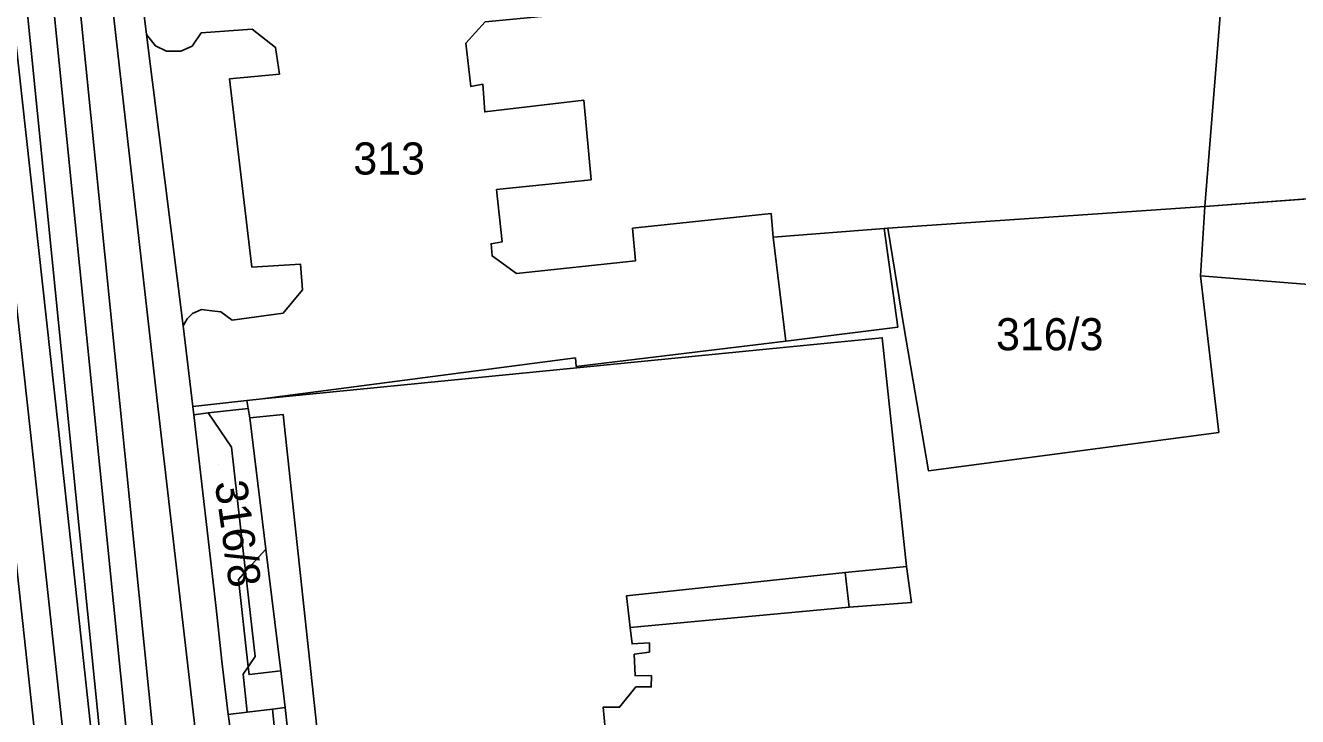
# Model space of a CAD drawing. Extents: x -263423 to -261326, y -1240067 to -1237864.
# Drawn here: x -263243.6 to -263164.3, y -1239186.5 to -1239143.5 of the extents above; entities that cross this region are included whole.
import ezdxf

# ---------------------------------------------------------------- set-up
doc = ezdxf.new("R2010")
doc.units = 0
for name, color, linetype in [('body_kn', 7, 'Continuous'), ('kladpar_druhypozemkov', 7, 'Continuous'), ('kladpar_hranice', 7, 'Continuous'), ('kladpar_parcelnecisla', 7, 'Continuous'), ('kladpar_plochy', 7, 'Continuous'), ('tarchy_linie', 7, 'Continuous'), ('zappar_hrandruhpozemk', 7, 'Continuous')]:
    doc.layers.add(name, color=color, linetype=linetype)

msp = doc.modelspace()

# ---------------------------------------------------------------- linework, layer by layer
at = {"layer": 'body_kn'}
for p, q in [((-263229.44, -1239143.68), (-263229.44, -1239143.68)), ((-263236.03, -1239144.03), (-263236.03, -1239144.03)), ((-263236.03, -1239144.03), (-263236.03, -1239144.03)), ((-263232.61, -1239143.92), (-263232.61, -1239143.92)), ((-263235.47, -1239144.73), (-263235.47, -1239144.73)), ((-263234.77, -1239145.05), (-263234.77, -1239145.05)), ((-263233.88, -1239145.05), (-263233.88, -1239145.05)), ((-263233.18, -1239144.74), (-263233.18, -1239144.74)), ((-263227.98, -1239144.83), (-263227.98, -1239144.83)), ((-263216.12, -1239144.57), (-263216.12, -1239144.57)), ((-263230.85, -1239146.79), (-263230.85, -1239146.79)), ((-263227.74, -1239146.49), (-263227.74, -1239146.49)), ((-263215.82, -1239147.25), (-263215.82, -1239147.25)), ((-263215.06, -1239147.12), (-263215.06, -1239147.12)), ((-263208.78, -1239148.11), (-263208.78, -1239148.11)), ((-263214.94, -1239148.84), (-263214.94, -1239148.84)), ((-263208.31, -1239153.07), (-263208.31, -1239153.07)), ((-263214.21, -1239153.68), (-263214.21, -1239153.68)), ((-263170.07, -1239154.73), (-263170.07, -1239154.73)), ((-263170.07, -1239154.73), (-263170.07, -1239154.73)), ((-263197.09, -1239155.17), (-263197.09, -1239155.17)), ((-263205.73, -1239156.08), (-263205.73, -1239156.08)), ((-263190.05, -1239156.1), (-263190.05, -1239156.1)), ((-263190.05, -1239156.1), (-263190.05, -1239156.1)), ((-263189.82, -1239156.08), (-263189.82, -1239156.08)), ((-263214.55, -1239157.05), (-263214.55, -1239157.05)), ((-263213.85, -1239156.92), (-263213.85, -1239156.92)), ((-263196.98, -1239156.63), (-263196.98, -1239156.63)), ((-263196.98, -1239156.63), (-263196.98, -1239156.63)), ((-263214.49, -1239157.81), (-263214.49, -1239157.81)), ((-263229.46, -1239158.5), (-263229.46, -1239158.5)), ((-263226.42, -1239158.32), (-263226.42, -1239158.32)), ((-263205.55, -1239158.11), (-263205.55, -1239158.11)), ((-263212.97, -1239158.9), (-263212.97, -1239158.9)), ((-263170.35, -1239159.05), (-263170.35, -1239159.05)), ((-263226.3, -1239159.91), (-263226.3, -1239159.91)), ((-263232.59, -1239161.15), (-263232.59, -1239161.15)), ((-263233.48, -1239161.72), (-263233.48, -1239161.72)), ((-263233.16, -1239161.4), (-263233.16, -1239161.4)), ((-263231.95, -1239161.22), (-263231.95, -1239161.22)), ((-263231.38, -1239161.29), (-263231.38, -1239161.29)), ((-263230.69, -1239161.8), (-263230.69, -1239161.8)), ((-263227.51, -1239161.37), (-263227.51, -1239161.37)), ((-263233.73, -1239162.16), (-263233.73, -1239162.16)), ((-263189.2, -1239162.24), (-263189.2, -1239162.24)), ((-263189.2, -1239162.24), (-263189.2, -1239162.24)), ((-263188.83, -1239162.2), (-263188.83, -1239162.2)), ((-263196.19, -1239163.12), (-263196.19, -1239163.12)), ((-263196.15, -1239163.49), (-263196.15, -1239163.49)), ((-263190.17, -1239162.9), (-263190.17, -1239162.9)), ((-263209.29, -1239164.16), (-263209.29, -1239164.16)), ((-263209.24, -1239164.69), (-263209.24, -1239164.69)), ((-263228.81, -1239166.7), (-263228.81, -1239166.7)), ((-263235.35, -1239166.8), (-263235.35, -1239166.8)), ((-263233.13, -1239167.19), (-263233.13, -1239167.19)), ((-263229.77, -1239166.81), (-263229.77, -1239166.81)), ((-263229.68, -1239167.3), (-263229.68, -1239167.3)), ((-263229.68, -1239167.3), (-263229.68, -1239167.3)), ((-263233.07, -1239167.7), (-263233.07, -1239167.7)), ((-263233.07, -1239167.7), (-263233.07, -1239167.7)), ((-263232.18, -1239167.58), (-263232.18, -1239167.58)), ((-263232.18, -1239167.58), (-263232.18, -1239167.58)), ((-263229.59, -1239167.88), (-263229.59, -1239167.88)), ((-263229.59, -1239167.88), (-263229.59, -1239167.88)), ((-263227.51, -1239167.67), (-263227.51, -1239167.67)), ((-263243.25, -1239168.79), (-263243.25, -1239168.79)), ((-263241.51, -1239168.6), (-263241.51, -1239168.6)), ((-263169.21, -1239168.79), (-263169.21, -1239168.79)), ((-263169.21, -1239168.79), (-263169.21, -1239168.79)), ((-263230.72, -1239169.72), (-263230.72, -1239169.72)), ((-263230.72, -1239169.72), (-263230.72, -1239169.72)), ((-263187.3, -1239171.18), (-263187.3, -1239171.18)), ((-263228.59, -1239176.07), (-263228.59, -1239176.07)), ((-263228.59, -1239176.07), (-263228.59, -1239176.07)), ((-263229.85, -1239177.46), (-263229.85, -1239177.46)), ((-263229.85, -1239177.46), (-263229.85, -1239177.46)), ((-263192.48, -1239177.51), (-263192.48, -1239177.51)), ((-263192.48, -1239177.51), (-263192.48, -1239177.51)), ((-263188.67, -1239177.15), (-263188.67, -1239177.15)), ((-263188.67, -1239177.15), (-263188.67, -1239177.15)), ((-263230.29, -1239177.95), (-263230.29, -1239177.95)), ((-263206.12, -1239178.97), (-263206.12, -1239178.97)), ((-263188.36, -1239179.38), (-263188.36, -1239179.38)), ((-263231.68, -1239179.73), (-263231.68, -1239179.73)), ((-263192.23, -1239179.67), (-263192.23, -1239179.67)), ((-263192.23, -1239179.67), (-263192.23, -1239179.67)), ((-263205.88, -1239180.94), (-263205.88, -1239180.94)), ((-263205.76, -1239181.96), (-263205.76, -1239181.96)), ((-263204.68, -1239181.9), (-263204.68, -1239181.9)), ((-263204.68, -1239182.47), (-263204.68, -1239182.47)), ((-263231.32, -1239183.04), (-263231.32, -1239183.04)), ((-263229.25, -1239182.74), (-263229.25, -1239182.74)), ((-263205.63, -1239182.6), (-263205.63, -1239182.6)), ((-263230, -1239183.84), (-263230, -1239183.84)), ((-263229.69, -1239183.38), (-263229.69, -1239183.38)), ((-263229.69, -1239183.38), (-263229.69, -1239183.38)), ((-263229.63, -1239183.87), (-263229.63, -1239183.87)), ((-263227.66, -1239183.63), (-263227.66, -1239183.63)), ((-263205.58, -1239183.93), (-263205.58, -1239183.93)), ((-263204.56, -1239183.94), (-263204.56, -1239183.94)), ((-263205.52, -1239184.63), (-263205.52, -1239184.63)), ((-263204.57, -1239184.64), (-263204.57, -1239184.64)), ((-263230.93, -1239186.36), (-263230.93, -1239186.36)), ((-263229.75, -1239186.21), (-263229.75, -1239186.21)), ((-263229.75, -1239186.21), (-263229.75, -1239186.21)), ((-263228.18, -1239186.02), (-263228.18, -1239186.02)), ((-263227.38, -1239185.92), (-263227.38, -1239185.92)), ((-263207.56, -1239185.89), (-263207.56, -1239185.89)), ((-263206.54, -1239185.9), (-263206.54, -1239185.9))]:
    msp.add_line(p, q, dxfattribs=at)
at = {"layer": 'kladpar_druhypozemkov'}
for p, q in [((-263221.34, -1239150.24), (-263221.34, -1239150.24)), ((-263179.45, -1239161.28), (-263179.45, -1239161.28)), ((-263231.51, -1239170.79), (-263231.51, -1239170.79))]:
    msp.add_line(p, q, dxfattribs=at)
at = {"layer": 'kladpar_hranice'}
for p, q in [((-263187.3, -1239171.18), (-263169.21, -1239168.79)), ((-263229.85, -1239177.46), (-263230.72, -1239169.72))]:
    msp.add_line(p, q, dxfattribs=at)
for points in [[(-263242.12, -1239092.73), (-263241.7, -1239096.1), (-263240.31, -1239107.75), (-263239.77, -1239112.71), (-263236.58, -1239139.51), (-263236.03, -1239144.03), (-263233.73, -1239162.16), (-263233.13, -1239167.19), (-263233.07, -1239167.7), (-263231.68, -1239179.73), (-263231.32, -1239183.04), (-263230.93, -1239186.36), (-263230.9, -1239186.6), (-263230.31, -1239191.55), (-263230.24, -1239192.14), (-263229.88, -1239195.64), (-263226.87, -1239222.43), (-263226.82, -1239222.75), (-263226.68, -1239223.64), (-263224.75, -1239240.19)], [(-263158.89, -1239132.15), (-263152.17, -1239131.61), (-263152.31, -1239134.41), (-263153.18, -1239149.04), (-263153.45, -1239153.48), (-263170.07, -1239154.73), (-263168.69, -1239137.38), (-263168.35, -1239132.93), (-263158.89, -1239132.15)], [(-263216.71, -1239137.58), (-263204.53, -1239136.43), (-263199.39, -1239135.95), (-263183.33, -1239134.25), (-263179.39, -1239133.95), (-263168.35, -1239132.93), (-263168.69, -1239137.38), (-263170.07, -1239154.73), (-263189.82, -1239156.08), (-263190.05, -1239156.1), (-263196.98, -1239156.63), (-263196.19, -1239163.12), (-263209.24, -1239164.69), (-263209.29, -1239164.16), (-263228.81, -1239166.7), (-263229.77, -1239166.81), (-263233.13, -1239167.19), (-263233.73, -1239162.16), (-263236.03, -1239144.03), (-263236.58, -1239139.51), (-263216.71, -1239137.58)], [(-263169.21, -1239168.79), (-263170.35, -1239159.05), (-263170.07, -1239154.73), (-263153.45, -1239153.48)], [(-263170.07, -1239154.73), (-263170.35, -1239159.05), (-263169.21, -1239168.79), (-263187.3, -1239171.18), (-263188.83, -1239162.2), (-263189.82, -1239156.08), (-263170.07, -1239154.73)], [(-263207.44, -1239187.23), (-263207.56, -1239185.89), (-263206.54, -1239185.9), (-263205.52, -1239184.63), (-263204.57, -1239184.64), (-263204.56, -1239183.94), (-263205.58, -1239183.93), (-263205.63, -1239182.6), (-263204.68, -1239182.47), (-263204.68, -1239181.9), (-263205.76, -1239181.96), (-263205.88, -1239180.94), (-263192.23, -1239179.67), (-263188.36, -1239179.38), (-263188.67, -1239177.15), (-263190.17, -1239162.9), (-263196.15, -1239163.49), (-263228.81, -1239166.7), (-263209.29, -1239164.16), (-263209.24, -1239164.69), (-263196.19, -1239163.12), (-263196.98, -1239156.63), (-263190.05, -1239156.1), (-263189.82, -1239156.08), (-263188.83, -1239162.2), (-263187.3, -1239171.18)], [(-263230.72, -1239169.72), (-263232.18, -1239167.58), (-263229.68, -1239167.3), (-263229.77, -1239166.81), (-263228.81, -1239166.7), (-263196.15, -1239163.49), (-263190.17, -1239162.9), (-263188.67, -1239177.15), (-263188.36, -1239179.38), (-263192.23, -1239179.67), (-263205.88, -1239180.94), (-263205.76, -1239181.96), (-263204.68, -1239181.9), (-263204.68, -1239182.47), (-263205.63, -1239182.6), (-263205.58, -1239183.93), (-263204.56, -1239183.94), (-263204.57, -1239184.64), (-263205.52, -1239184.63), (-263206.54, -1239185.9), (-263207.56, -1239185.89), (-263207.44, -1239187.23)], [(-263229.69, -1239183.38), (-263230, -1239183.84), (-263229.75, -1239186.21), (-263230.93, -1239186.36), (-263231.32, -1239183.04), (-263231.68, -1239179.73), (-263233.07, -1239167.7), (-263233.13, -1239167.19), (-263229.77, -1239166.81), (-263229.68, -1239167.3), (-263232.18, -1239167.58)], [(-263232.18, -1239167.58), (-263230.72, -1239169.72), (-263229.85, -1239177.46)], [(-263229.85, -1239177.46), (-263229.25, -1239182.74), (-263229.69, -1239183.38)], [(-263229.69, -1239183.38), (-263229.25, -1239182.74), (-263229.85, -1239177.46)], [(-263230.9, -1239186.6), (-263230.93, -1239186.36), (-263229.75, -1239186.21), (-263230, -1239183.84), (-263229.69, -1239183.38)]]:
    msp.add_lwpolyline(points, dxfattribs=at)
at = {"layer": 'kladpar_plochy'}
for p, q in [((-263236.58, -1239139.51), (-263236.03, -1239144.03)), ((-263236.03, -1239144.03), (-263233.73, -1239162.16)), ((-263170.07, -1239154.73), (-263153.45, -1239153.48)), ((-263170.35, -1239159.05), (-263170.07, -1239154.73)), ((-263196.98, -1239156.63), (-263190.05, -1239156.1)), ((-263190.05, -1239156.1), (-263189.82, -1239156.08)), ((-263189.82, -1239156.08), (-263188.83, -1239162.2)), ((-263196.19, -1239163.12), (-263196.98, -1239156.63)), ((-263169.21, -1239168.79), (-263170.35, -1239159.05)), ((-263233.73, -1239162.16), (-263233.13, -1239167.19)), ((-263188.83, -1239162.2), (-263187.3, -1239171.18)), ((-263196.15, -1239163.49), (-263228.81, -1239166.7)), ((-263209.24, -1239164.69), (-263196.19, -1239163.12)), ((-263190.17, -1239162.9), (-263196.15, -1239163.49)), ((-263188.67, -1239177.15), (-263190.17, -1239162.9)), ((-263228.81, -1239166.7), (-263209.29, -1239164.16)), ((-263209.29, -1239164.16), (-263209.24, -1239164.69)), ((-263233.13, -1239167.19), (-263233.07, -1239167.7)), ((-263233.07, -1239167.7), (-263231.68, -1239179.73)), ((-263187.3, -1239171.18), (-263169.21, -1239168.79)), ((-263188.36, -1239179.38), (-263188.67, -1239177.15)), ((-263192.23, -1239179.67), (-263188.36, -1239179.38)), ((-263231.68, -1239179.73), (-263231.32, -1239183.04)), ((-263205.88, -1239180.94), (-263192.23, -1239179.67)), ((-263205.76, -1239181.96), (-263205.88, -1239180.94)), ((-263204.68, -1239181.9), (-263205.76, -1239181.96)), ((-263205.63, -1239182.6), (-263204.68, -1239182.47)), ((-263204.68, -1239182.47), (-263204.68, -1239181.9)), ((-263231.32, -1239183.04), (-263230.93, -1239186.36)), ((-263205.58, -1239183.93), (-263205.63, -1239182.6)), ((-263204.56, -1239183.94), (-263205.58, -1239183.93)), ((-263204.57, -1239184.64), (-263204.56, -1239183.94)), ((-263206.54, -1239185.9), (-263205.52, -1239184.63)), ((-263205.52, -1239184.63), (-263204.57, -1239184.64)), ((-263230.93, -1239186.36), (-263230.9, -1239186.6)), ((-263207.44, -1239187.23), (-263207.56, -1239185.89)), ((-263207.56, -1239185.89), (-263206.54, -1239185.9))]:
    msp.add_line(p, q, dxfattribs=at)
for points in [[(-263158.89, -1239132.15), (-263152.17, -1239131.61), (-263152.31, -1239134.41), (-263153.18, -1239149.04), (-263153.45, -1239153.48), (-263170.07, -1239154.73), (-263168.69, -1239137.38), (-263168.35, -1239132.93)], [(-263216.71, -1239137.58), (-263204.53, -1239136.43), (-263199.39, -1239135.95), (-263183.33, -1239134.25), (-263179.39, -1239133.95), (-263168.35, -1239132.93), (-263168.69, -1239137.38), (-263170.07, -1239154.73), (-263189.82, -1239156.08), (-263190.05, -1239156.1), (-263196.98, -1239156.63), (-263196.19, -1239163.12), (-263209.24, -1239164.69), (-263209.29, -1239164.16), (-263228.81, -1239166.7), (-263229.77, -1239166.81), (-263233.13, -1239167.19), (-263233.73, -1239162.16), (-263236.03, -1239144.03), (-263236.58, -1239139.51)], [(-263170.07, -1239154.73), (-263170.35, -1239159.05), (-263169.21, -1239168.79), (-263187.3, -1239171.18), (-263188.83, -1239162.2), (-263189.82, -1239156.08)], [(-263232.18, -1239167.58), (-263230.72, -1239169.72), (-263229.85, -1239177.46), (-263229.25, -1239182.74), (-263229.69, -1239183.38), (-263230, -1239183.84), (-263229.75, -1239186.21), (-263230.93, -1239186.36), (-263231.32, -1239183.04), (-263231.68, -1239179.73), (-263233.07, -1239167.7), (-263233.13, -1239167.19), (-263229.77, -1239166.81), (-263229.68, -1239167.3)]]:
    msp.add_lwpolyline(points, close=True, dxfattribs=at)
msp.add_lwpolyline([(-263230.9, -1239186.6), (-263230.93, -1239186.36), (-263229.75, -1239186.21), (-263230, -1239183.84), (-263229.69, -1239183.38), (-263229.25, -1239182.74), (-263229.85, -1239177.46), (-263230.72, -1239169.72), (-263232.18, -1239167.58), (-263229.68, -1239167.3), (-263229.77, -1239166.81), (-263228.81, -1239166.7), (-263196.15, -1239163.49), (-263190.17, -1239162.9), (-263188.67, -1239177.15), (-263188.36, -1239179.38), (-263192.23, -1239179.67), (-263205.88, -1239180.94), (-263205.76, -1239181.96), (-263204.68, -1239181.9), (-263204.68, -1239182.47), (-263205.63, -1239182.6), (-263205.58, -1239183.93), (-263204.56, -1239183.94), (-263204.57, -1239184.64), (-263205.52, -1239184.63), (-263206.54, -1239185.9), (-263207.56, -1239185.89), (-263207.44, -1239187.23)], dxfattribs=at)
at = {"layer": 'tarchy_linie'}
for points in [[(-263266.75, -1238924.88), (-263259.4, -1238990.97), (-263246.14, -1239099.52), (-263232.99, -1239230.04), (-263220.98, -1239335.65), (-263211.76, -1239426.52), (-263207.3, -1239462.55), (-263205.02, -1239481.01), (-263201.52, -1239486.01), (-263201.02, -1239495.61), (-263202.52, -1239500.01), (-263193.1, -1239574.41)], [(-263268.71, -1238927.12), (-263267.79, -1238939.46), (-263261.39, -1238992.43), (-263256.88, -1239047.83), (-263250.48, -1239103.25), (-263243.25, -1239168.79), (-263236.15, -1239234.34), (-263229.56, -1239288.24), (-263223.56, -1239342.68), (-263214.78, -1239419.75), (-263206.52, -1239497.31), (-263198.58, -1239574.76), (-263191.68, -1239638.38), (-263185.41, -1239700.03)], [(-263257.5, -1238992.9), (-263244.69, -1239097.79), (-263241.56, -1239097.41), (-263241.38, -1239098.95), (-263241.01, -1239102.07), (-263240.81, -1239103.71), (-263244.02, -1239104.11), (-263231.35, -1239229.85), (-263219.52, -1239333.82), (-263214.34, -1239333.01), (-263214.16, -1239334.57), (-263214, -1239336.12), (-263219.18, -1239336.96), (-263218.86, -1239340.17), (-263213.7, -1239339.26), (-263213.54, -1239340.91), (-263213.38, -1239342.56), (-263218.52, -1239343.47)], [(-263422.26, -1239370.92), (-263243.72, -1239338.18), (-263226.18, -1239334.99), (-263231.3, -1239288.44), (-263237.71, -1239236.19), (-263273.32, -1239240.37), (-263273.7, -1239237.1), (-263238.07, -1239232.9), (-263238.15, -1239232.1), (-263270.3, -1239235.29), (-263274.32, -1239235.95), (-263274.49, -1239234.41), (-263274.66, -1239232.88), (-263270.86, -1239232.25), (-263238.49, -1239229.03), (-263244.99, -1239168.98), (-263252.22, -1239103.44), (-263258.57, -1239048)], [(-263248.56, -1239104.67), (-263247.3, -1239104.52), (-263234.79, -1239228.67), (-263235, -1239228.69), (-263241.51, -1239168.6), (-263248.56, -1239104.67)]]:
    msp.add_lwpolyline(points, dxfattribs=at)
at = {"layer": 'zappar_hrandruhpozemk'}
for p, q in [((-263241.73, -1239110.73), (-263235.35, -1239166.8)), ((-263230.85, -1239146.79), (-263229.46, -1239158.5)), ((-263208.31, -1239153.07), (-263208.78, -1239148.11)), ((-263190.05, -1239156.1), (-263189.2, -1239162.24)), ((-263163.32, -1239159.6), (-263170.35, -1239159.05)), ((-263189.2, -1239162.24), (-263196.19, -1239163.12)), ((-263229.68, -1239167.3), (-263229.59, -1239167.88)), ((-263233.07, -1239167.7), (-263232.18, -1239167.58)), ((-263228.59, -1239176.07), (-263229.59, -1239167.88)), ((-263229.85, -1239177.46), (-263228.59, -1239176.07)), ((-263230.29, -1239177.95), (-263229.85, -1239177.46)), ((-263188.67, -1239177.15), (-263192.48, -1239177.51)), ((-263192.23, -1239179.67), (-263192.48, -1239177.51)), ((-263230.29, -1239177.95), (-263229.69, -1239183.38)), ((-263229.75, -1239186.21), (-263228.18, -1239186.02)), ((-263228.18, -1239186.02), (-263227.38, -1239185.92)), ((-263228.18, -1239186.02), (-263227.7, -1239190.51))]:
    msp.add_line(p, q, dxfattribs=at)
for points in [[(-263208.78, -1239148.11), (-263214.94, -1239148.84), (-263215.06, -1239147.12), (-263215.82, -1239147.25), (-263216.12, -1239144.57), (-263214.91, -1239143.24), (-263198.72, -1239141.67), (-263199.39, -1239135.95)], [(-263236.03, -1239144.03), (-263235.47, -1239144.73), (-263234.77, -1239145.05), (-263233.88, -1239145.05), (-263233.18, -1239144.74), (-263232.61, -1239143.92), (-263229.44, -1239143.68), (-263227.98, -1239144.83), (-263227.74, -1239146.49), (-263230.85, -1239146.79)], [(-263196.98, -1239156.63), (-263197.09, -1239155.17), (-263205.73, -1239156.08), (-263205.55, -1239158.11), (-263212.97, -1239158.9), (-263214.49, -1239157.81), (-263214.55, -1239157.05), (-263213.85, -1239156.92), (-263214.21, -1239153.68), (-263208.31, -1239153.07)], [(-263229.46, -1239158.5), (-263226.42, -1239158.32), (-263226.3, -1239159.91), (-263227.51, -1239161.37), (-263230.69, -1239161.8), (-263231.38, -1239161.29), (-263231.95, -1239161.22), (-263232.59, -1239161.15), (-263233.16, -1239161.4), (-263233.48, -1239161.72), (-263233.73, -1239162.16)], [(-263235.35, -1239166.8), (-263227.69, -1239233.05), (-263221.59, -1239286.06)], [(-263229.59, -1239167.88), (-263227.51, -1239167.67), (-263222.66, -1239212.59), (-263224.33, -1239212.79)], [(-263226.65, -1239192.57), (-263226.79, -1239191.22), (-263227.38, -1239185.92), (-263227.66, -1239183.63), (-263228.59, -1239176.07)], [(-263192.48, -1239177.51), (-263206.12, -1239178.97), (-263205.88, -1239180.94)], [(-263229.69, -1239183.38), (-263229.63, -1239183.87), (-263227.66, -1239183.63)]]:
    msp.add_lwpolyline(points, dxfattribs=at)

# ---------------------------------------------------------------- texts
at = {"layer": 'kladpar_parcelnecisla'}
for s, p in [('313', (-263223.134, -1239152.74)), ('316/3', (-263183.084, -1239163.68))]:
    msp.add_text(s, height=2, dxfattribs=at).set_placement(p)
msp.add_text('316/8', height=2, rotation=278, dxfattribs=at).set_placement((-263231.773, -1239171.91))

doc.saveas('drawing.dxf')
